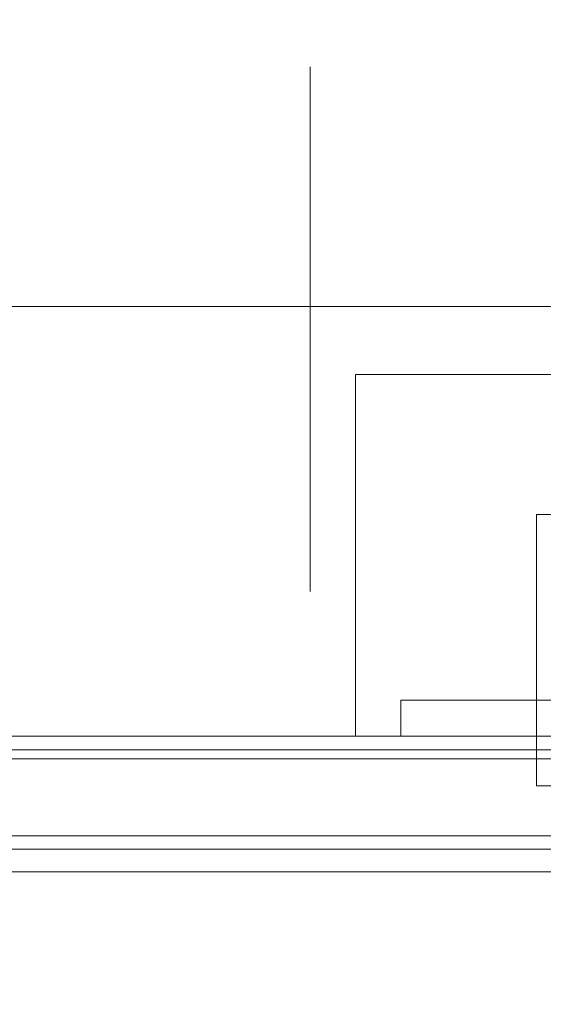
# Model space of a CAD drawing. Header units: millimetres. Extents: x -3490 to 61924, y -72580 to 6847.
# Tile 659 of 1056: x 26546 to 26662, y -17809 to -17592. Entities that reach past the tile are written whole.
import ezdxf

# ---------------------------------------------------------------- set-up
doc = ezdxf.new("R2010")
doc.units = ezdxf.units.MM
doc.layers.add('COTAS_P', color=1, linetype='Continuous', lineweight=0)
doc.layers.add('superior_C05', color=7, linetype='Continuous', lineweight=0)
doc.dimstyles.new('R19_100', dxfattribs={"dimtxt": 250, "dimasz": 150, "dimexe": 150, "dimexo": 80, "dimgap": 100, "dimtad": 1, "dimtih": 1, "dimtoh": 1, "dimdsep": 46, "dimcen": 0.09, "dimadec": 0, "dimazin": 0, "dimtfac": 1, "dimtdec": 4, "dimtofl": 0, "dimtmove": 0, "dimatfit": 3, "dimfxl": 1, "dimtolj": 1, "dimtzin": 0, "dimarcsym": 0})

# ---------------------------------------------------------------- blocks, each defined once
blk = doc.blocks.new('DIM_R29_37')
at = {"layer": 'COTAS_P'}
for p, q in [((24250.07, -17080), (24400.07, -17035)), ((26750.07, -17080), (26600.07, -17035)), ((24250.07, -17980), (24250.07, -17080)), ((24250.07, -17080), (26750.07, -17080)), ((24250.07, -17080), (24400.07, -17125)), ((26750.07, -17080), (26600.07, -17125)), ((26750.07, -17980), (26750.07, -17080))]:
    blk.add_line(p, q, dxfattribs=at)
blk.add_text('2500 P', height=250, dxfattribs=at).set_placement((25500.07, -16980))
blk = doc.blocks.new('DIM_R29_51')
at = {"layer": 'COTAS_P'}
for p, q in [((26095.07, -17655), (26050.07, -17805)), ((26795.07, -17655), (26095.07, -17655)), ((26095.07, -18305), (26095.07, -17655)), ((26095.07, -17655), (26140.07, -17805)), ((26095.07, -18305), (26050.07, -18155)), ((26095.07, -18305), (26140.07, -18155)), ((26795.07, -18305), (26095.07, -18305))]:
    blk.add_line(p, q, dxfattribs=at)
blk.add_text('650 P', height=250, rotation=90, dxfattribs=at).set_placement((25995.07, -17980))

msp = doc.modelspace()

# ---------------------------------------------------------------- linework, layer by layer
at = {"layer": 'superior_C05'}
for p, q in [((26610.067, -17602.162), (26610.067, -17602.018)), ((26610.067, -17602.45), (26610.067, -17602.162)), ((26610.067, -17602.881), (26610.067, -17602.45)), ((26610.067, -17603.454), (26610.067, -17602.881)), ((26610.067, -17604.168), (26610.067, -17603.454)), ((26610.067, -17605.02), (26610.067, -17604.168)), ((26610.067, -17606.009), (26610.067, -17605.02)), ((26610.067, -17607.133), (26610.067, -17606.009)), ((26610.067, -17608.387), (26610.067, -17607.133)), ((26610.067, -17609.771), (26610.067, -17608.387)), ((26610.067, -17611.278), (26610.067, -17609.771)), ((26610.067, -17612.908), (26610.067, -17611.278)), ((26610.067, -17614.654), (26610.067, -17612.908)), ((26610.067, -17616.513), (26610.067, -17614.654)), ((26610.067, -17618.48), (26610.067, -17616.513)), ((26610.067, -17620.55), (26610.067, -17618.48)), ((26610.067, -17620.112), (26610.067, -17620.012)), ((26610.067, -17620.31), (26610.067, -17620.112)), ((26610.067, -17620.608), (26610.067, -17620.31)), ((26610.067, -17622.718), (26610.067, -17620.55)), ((26610.067, -17621.003), (26610.067, -17620.608)), ((26610.067, -17621.495), (26610.067, -17621.003)), ((26610.067, -17622.083), (26610.067, -17621.495)), ((26610.067, -17622.765), (26610.067, -17622.083)), ((26610.067, -17624.979), (26610.067, -17622.718)), ((26610.067, -17623.54), (26610.067, -17622.765)), ((26610.067, -17624.405), (26610.067, -17623.54)), ((26610.067, -17625.359), (26610.067, -17624.405)), ((26610.067, -17627.327), (26610.067, -17624.979)), ((26610.067, -17626.399), (26610.067, -17625.359)), ((26610.067, -17627.522), (26610.067, -17626.399)), ((26610.067, -17629.757), (26610.067, -17627.327)), ((26610.067, -17628.727), (26610.067, -17627.522)), ((26610.067, -17630.009), (26610.067, -17628.727)), ((26610.067, -17632.261), (26610.067, -17629.757)), ((26610.067, -17631.365), (26610.067, -17630.009)), ((26610.067, -17632.793), (26610.067, -17631.365)), ((26610.067, -17634.835), (26610.067, -17632.261)), ((26610.067, -17634.288), (26610.067, -17632.793)), ((26610.067, -17635.848), (26610.067, -17634.288)), ((26610.067, -17637.471), (26610.067, -17634.835)), ((26610.067, -17637.467), (26610.067, -17635.848)), ((26610.067, -17639.143), (26610.067, -17637.467)), ((26610.067, -17640.163), (26610.067, -17637.471)), ((26610.067, -17640.87), (26610.067, -17639.143)), ((26610.067, -17642.904), (26610.067, -17640.163)), ((26610.067, -17642.645), (26610.067, -17640.87)), ((26610.067, -17644.463), (26610.067, -17642.645)), ((26610.067, -17645.688), (26610.067, -17642.904)), ((26610.067, -17646.319), (26610.067, -17644.463)), ((26610.067, -17648.508), (26610.067, -17645.688)), ((26610.067, -17648.21), (26610.067, -17646.319)), ((26610.067, -17650.13), (26610.067, -17648.21)), ((26610.067, -17651.356), (26610.067, -17648.508)), ((26610.067, -17652.074), (26610.067, -17650.13)), ((26610.067, -17654.225), (26610.067, -17651.356)), ((26610.067, -17654.038), (26610.067, -17652.074)), ((26610.067, -17656.017), (26610.067, -17654.038)), ((26610.067, -17657.109), (26610.067, -17654.225)), ((26610.067, -17658.006), (26610.067, -17656.017)), ((26610.067, -17660), (26610.067, -17657.109)), ((26610.067, -17660), (26610.067, -17658.006)), ((26610.067, -17660), (26610.067, -17662.891)), ((26610.067, -17660), (26610.067, -17661.994)), ((26610.067, -17661.994), (26610.067, -17663.983)), ((26610.067, -17662.891), (26610.067, -17665.775)), ((26610.067, -17663.983), (26610.067, -17665.962)), ((26610.067, -17665.775), (26610.067, -17668.644)), ((26610.067, -17665.962), (26610.067, -17667.926)), ((26610.067, -17667.926), (26610.067, -17669.87)), ((26610.067, -17668.644), (26610.067, -17671.492)), ((26610.067, -17669.87), (26610.067, -17671.79)), ((26620.067, -17750), (26620.067, -17670)), ((26620.067, -17670), (26760.067, -17670)), ((26610.067, -17671.492), (26610.067, -17674.312)), ((26610.067, -17671.79), (26610.067, -17673.681)), ((26610.067, -17673.681), (26610.067, -17675.537)), ((26610.067, -17674.312), (26610.067, -17677.096)), ((26610.067, -17675.537), (26610.067, -17677.355)), ((26610.067, -17677.096), (26610.067, -17679.837)), ((26610.067, -17677.355), (26610.067, -17679.13)), ((26610.067, -17679.13), (26610.067, -17680.857)), ((26610.067, -17679.837), (26610.067, -17682.529)), ((26610.067, -17680.857), (26610.067, -17682.533)), ((26610.067, -17682.529), (26610.067, -17685.165)), ((26610.067, -17682.533), (26610.067, -17684.152)), ((26610.067, -17684.152), (26610.067, -17685.712)), ((26610.067, -17685.165), (26610.067, -17687.739)), ((26610.067, -17685.712), (26610.067, -17687.207)), ((26610.067, -17687.207), (26610.067, -17688.635)), ((26610.067, -17687.739), (26610.067, -17690.243)), ((26610.067, -17688.635), (26610.067, -17689.991)), ((26610.067, -17689.991), (26610.067, -17691.273)), ((26610.067, -17690.243), (26610.067, -17692.673)), ((26610.067, -17691.273), (26610.067, -17692.478)), ((26610.067, -17692.478), (26610.067, -17693.601)), ((26610.067, -17692.673), (26610.067, -17695.021)), ((26610.067, -17693.601), (26610.067, -17694.641)), ((26610.067, -17694.641), (26610.067, -17695.595)), ((26610.067, -17695.021), (26610.067, -17697.282)), ((26610.067, -17695.595), (26610.067, -17696.46)), ((26610.067, -17696.46), (26610.067, -17697.235)), ((26610.067, -17697.235), (26610.067, -17697.917)), ((26610.067, -17697.282), (26610.067, -17699.45)), ((26610.067, -17697.917), (26610.067, -17698.505)), ((26610.067, -17698.505), (26610.067, -17698.997)), ((26610.067, -17698.997), (26610.067, -17699.392)), ((26610.067, -17699.392), (26610.067, -17699.69)), ((26610.067, -17699.45), (26610.067, -17701.52)), ((26610.067, -17699.69), (26610.067, -17699.888)), ((26610.067, -17699.888), (26610.067, -17699.988)), ((26610.067, -17701.52), (26610.067, -17703.487)), ((26660.067, -17761), (26660.067, -17701)), ((26660.067, -17701), (26840.067, -17701)), ((26610.067, -17703.487), (26610.067, -17705.346)), ((26610.067, -17705.346), (26610.067, -17707.092)), ((26610.067, -17707.092), (26610.067, -17708.722)), ((26610.067, -17708.722), (26610.067, -17710.229)), ((26610.067, -17710.229), (26610.067, -17711.613)), ((26610.067, -17711.613), (26610.067, -17712.867)), ((26610.067, -17712.867), (26610.067, -17713.991)), ((26610.067, -17713.991), (26610.067, -17714.98)), ((26610.067, -17714.98), (26610.067, -17715.832)), ((26610.067, -17715.832), (26610.067, -17716.546)), ((26610.067, -17716.546), (26610.067, -17717.119)), ((26610.067, -17717.119), (26610.067, -17717.55)), ((26610.067, -17717.55), (26610.067, -17717.838)), ((26610.067, -17717.838), (26610.067, -17717.982)), ((26630.067, -17750), (26630.067, -17742)), ((26630.067, -17742), (26690.067, -17742)), ((26630.067, -17742), (26660.067, -17742)), ((26660.067, -17750), (26660.067, -17742)), ((24310.067, -17750), (26690.067, -17750)), ((26620.067, -17750), (26760.067, -17750)), ((26630.067, -17750), (26690.067, -17750)), ((26630.067, -17750), (26660.067, -17750)), ((24310.067, -17753), (26690.067, -17753)), ((24300.067, -17755), (26700.067, -17755)), ((24310.067, -17755), (26690.067, -17755)), ((26100.817, -17755), (26700.067, -17755)), ((26660.067, -17761), (26840.067, -17761)), ((24310.067, -17772), (26690.067, -17772)), ((24310.067, -17775), (26690.067, -17775)), ((24250.067, -17780), (26750.067, -17780))]:
    msp.add_line(p, q, dxfattribs=at)

# ---------------------------------------------------------------- dimensions: what is measured, and where the dimension line sits
at = {"layer": 'COTAS_P'}
for p1, p2, distance, picture, middle in [((24250.067, -17980), (26750.067, -17980), 900, 'DIM_R29_37', (25500.067, -17080)), ((26795.067, -18305), (26795.067, -17655), 700, 'DIM_R29_51', (26095.067, -17980))]:
    dim = msp.add_aligned_dim(p1=p1, p2=p2, distance=distance, text='<> P', dimstyle='R19_100', dxfattribs=at)
    dim.commit()
    dim.dimension.update_dxf_attribs({"geometry": picture, "text_midpoint": middle})

doc.saveas('drawing.dxf')
